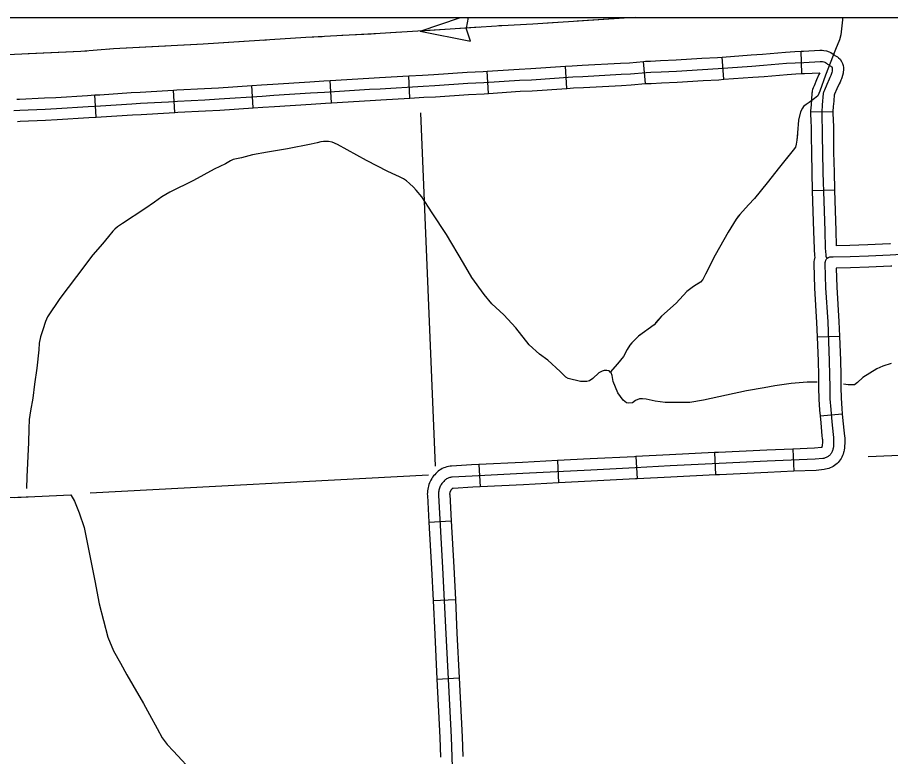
# Model space of a CAD drawing. Extents: x 1720274 to 1751788, y 372074 to 391887.
# Drawn here: x 1737060 to 1737987, y 381031 to 381816 of the extents above; entities that cross this region are included whole.
import ezdxf

# ---------------------------------------------------------------- set-up
doc = ezdxf.new("R2010")
doc.units = 0
for name, color, linetype in [('Level 32', 7, 'Continuous'), ('Level 35', 7, 'Continuous'), ('Level 43', 7, 'Continuous'), ('Level 5', 7, 'Continuous'), ('R_Draft', 7, 'Continuous')]:
    doc.layers.add(name, color=color, linetype=linetype)

msp = doc.modelspace()

# ---------------------------------------------------------------- linework, layer by layer
at = {"layer": 'Level 32'}
for p, q in [((1737892.62, 381756.45), (1737891.78, 381780.14)), ((1737726.8, 381745.85), (1737724.62, 381769.45)), ((1737809.88, 381750.41), (1737808.13, 381774.05)), ((1737559.99, 381735.44), (1737558.42, 381759.09)), ((1737643.28, 381740.77), (1737641.63, 381764.41)), ((1737393.38, 381725.5), (1737391.93, 381749.15)), ((1737476.64, 381730.44), (1737475.23, 381754.1)), ((1737226.86, 381715.21), (1737225.41, 381738.87)), ((1737310.21, 381720.12), (1737308.6, 381743.76)), ((1737143.51, 381710.14), (1737142.22, 381733.8)), ((1737901.93, 381715.95), (1737925.62, 381716.41)), ((1737903.67, 381632.43), (1737927.36, 381633.14)), ((1737908.89, 381476.99), (1737932.58, 381477.85)), ((1737911.98, 381393.04), (1737935.59, 381395.11)), ((1737883.19, 381357.85), (1737884.17, 381334.17)), ((1737716.41, 381349.79), (1737717.65, 381326.12)), ((1737799.75, 381354.05), (1737800.94, 381330.38)), ((1737549.81, 381341.35), (1737550.98, 381317.68)), ((1737633.12, 381345.5), (1737634.31, 381321.83)), ((1737496.68, 381280.17), (1737520.35, 381281.52)), ((1737501.12, 381196.97), (1737524.79, 381198.1)), ((1737505.25, 381113.61), (1737528.92, 381114.82))]:
    msp.add_line(p, q, dxfattribs=at)
for points in [[(1737808.13, 381774.05), (1737838.88, 381776.32), (1737850.84, 381777.09), (1737875.35, 381779.29), (1737885.01, 381779.9), (1737891.78, 381780.14)], [(1737891.78, 381780.14), (1737894.25, 381780.22), (1737911.76, 381781.21), (1737914.11, 381781.21), (1737916.01, 381781.08), (1737918.96, 381780.62), (1737921.5, 381779.66), (1737923.45, 381778.78), (1737925.94, 381777.12), (1737926.88, 381776.27), (1737927.64, 381775.83), (1737928.47, 381775.33), (1737929.15, 381774.91), (1737930.36, 381774.12), (1737931.51, 381773.17), (1737933.19, 381771.72), (1737934.83, 381769.37), (1737935.76, 381767.37), (1737936.51, 381765.11), (1737936.78, 381762.86), (1737936.85, 381760.13), (1737936.55, 381758.21), (1737936.37, 381756.8), (1737935.73, 381754.43), (1737934.95, 381751.93), (1737934.58, 381750.81), (1737934.12, 381749.43), (1737933.22, 381747.43), (1737932.29, 381745.45), (1737929.89, 381740.27), (1737927.45, 381734.54), (1737927.01, 381733.45), (1737926.99, 381733.4), (1737926.9, 381732.71), (1737926.77, 381731.62), (1737926.68, 381729.89), (1737926.54, 381727.29), (1737926.04, 381721.4), (1737925.62, 381716.22), (1737925.62, 381716.41)], [(1737056.01, 381717.46), (1737062.43, 381717.65), (1737089.26, 381718.76), (1737101.25, 381719.41), (1737135.08, 381721.55), (1737148.11, 381722.26), (1737181.43, 381724.53), (1737190.63, 381724.92), (1737220.12, 381726.67), (1737229.65, 381727.26), (1737258.95, 381728.81), (1737273.92, 381729.53), (1737319.68, 381732.64), (1737331.93, 381733.55), (1737371.01, 381736.01), (1737386.05, 381736.92), (1737433.69, 381739.84), (1737445.1, 381740.43), (1737490.6, 381743.15), (1737502.85, 381743.8), (1737538.04, 381746.26), (1737554.9, 381746.98), (1737593.01, 381749.51), (1737605.71, 381750.03), (1737649.4, 381753.08), (1737660.09, 381753.53), (1737700.67, 381755.8), (1737710.65, 381756.25), (1737727.5, 381757.81), (1737732.3, 381757.94), (1737743.19, 381758.53), (1737759.71, 381759.24), (1737787.13, 381760.99), (1737803.66, 381761.83), (1737839.7, 381764.49), (1737851.75, 381765.27), (1737876.25, 381767.48), (1737885.59, 381768.06), (1737894.79, 381768.39), (1737912.1, 381769.36), (1737913.72, 381769.36), (1737914.69, 381769.29), (1737915.92, 381769.1), (1737916.96, 381768.71), (1737917.67, 381768.39), (1737918.64, 381767.74), (1737919.29, 381767.15), (1737919.91, 381766.66), (1737920.6, 381766.21), (1737921.6, 381765.63), (1737922.29, 381765.21)], [(1737641.63, 381764.41), (1737648.73, 381764.91), (1737659.51, 381765.37), (1737700.07, 381767.64), (1737709.83, 381768.08), (1737724.62, 381769.45)], [(1737724.62, 381769.45), (1737726.8, 381769.65), (1737731.82, 381769.78), (1737742.61, 381770.36), (1737759.08, 381771.07), (1737786.45, 381772.82), (1737802.92, 381773.66), (1737808.13, 381774.05)], [(1737922.29, 381765.21), (1737922.83, 381764.88), (1737923.35, 381764.55), (1737923.86, 381764.12), (1737924.31, 381763.73), (1737924.53, 381763.43), (1737924.74, 381762.97), (1737924.89, 381762.52), (1737924.95, 381762.01), (1737924.98, 381760.89), (1737924.82, 381759.89), (1737924.72, 381759.11), (1737924.35, 381757.73), (1737923.68, 381755.57), (1737923.34, 381754.56), (1737923.07, 381753.75), (1737922.46, 381752.4), (1737921.55, 381750.47), (1737919.06, 381745.08), (1737916.5, 381739.07), (1737915.8, 381737.34), (1737915.54, 381736.45), (1737915.38, 381735.8), (1737915.28, 381735.17), (1737915.15, 381734.25), (1737914.95, 381732.6), (1737914.85, 381730.5), (1737914.72, 381728.13), (1737914.23, 381722.37), (1737913.77, 381716.58), (1737914, 381704.7), (1737914.23, 381701.71), (1737914.26, 381689.69), (1737914.55, 381672.98), (1737914.95, 381651.56), (1737915.87, 381620.89), (1737916.86, 381589.56), (1737917.45, 381571.07), (1737917.93, 381563.97), (1737918.06, 381562.9), (1737918.15, 381562.37), (1737918.31, 381561.83), (1737918.48, 381561.41), (1737918.64, 381561.11), (1737919.35, 381560.08)], [(1737475.23, 381754.1), (1737489.93, 381754.98), (1737502.12, 381755.63), (1737537.38, 381758.1), (1737554.25, 381758.81), (1737558.42, 381759.09)], [(1737558.42, 381759.09), (1737592.37, 381761.34), (1737605.06, 381761.86), (1737641.63, 381764.41)], [(1737809.88, 381750.41), (1737840.52, 381752.67), (1737852.67, 381753.46), (1737877.16, 381755.66), (1737886.17, 381756.22), (1737892.62, 381756.45)], [(1737892.62, 381756.45), (1737895.33, 381756.55), (1737911.75, 381757.47), (1737911.7, 381757.36), (1737910.82, 381755.49), (1737908.23, 381749.89), (1737905.54, 381743.6), (1737904.6, 381741.24), (1737904.11, 381739.57), (1737903.75, 381738.16), (1737903.56, 381736.93), (1737903.4, 381735.79), (1737903.13, 381733.59), (1737903.02, 381731.1), (1737902.9, 381728.96), (1737902.42, 381723.34), (1737901.91, 381716.94), (1737901.93, 381715.96)], [(1737308.61, 381743.76), (1737318.84, 381744.46), (1737331.12, 381745.37), (1737370.28, 381747.84), (1737385.33, 381748.75), (1737391.93, 381749.15)], [(1737391.93, 381749.15), (1737433.03, 381751.67), (1737444.44, 381752.26), (1737475.23, 381754.1)], [(1737726.8, 381745.85), (1737728.21, 381745.98), (1737732.78, 381746.1), (1737743.76, 381746.69), (1737760.35, 381747.41), (1737787.81, 381749.16), (1737804.4, 381750.01), (1737809.88, 381750.41)], [(1737142.22, 381733.8), (1737147.39, 381734.09), (1737180.77, 381736.36), (1737190.03, 381736.76), (1737219.41, 381738.5), (1737225.41, 381738.87)], [(1737225.41, 381738.87), (1737228.97, 381739.09), (1737258.35, 381740.65), (1737273.24, 381741.36), (1737308.6, 381743.76)], [(1737559.99, 381735.44), (1737593.64, 381737.67), (1737606.37, 381738.19), (1737643.28, 381740.77)], [(1737643.28, 381740.77), (1737650.06, 381741.24), (1737660.68, 381741.69), (1737701.27, 381743.97), (1737711.46, 381744.43), (1737726.8, 381745.85)], [(1737059.2, 381729.41), (1737062, 381729.5), (1737088.7, 381730.59), (1737100.56, 381731.24), (1737134.39, 381733.38), (1737142.22, 381733.8)], [(1737393.38, 381725.5), (1737434.36, 381728.01), (1737445.76, 381728.59), (1737476.64, 381730.44)], [(1737476.64, 381730.44), (1737491.27, 381731.32), (1737503.58, 381731.97), (1737538.71, 381734.43), (1737555.54, 381735.14), (1737559.99, 381735.44)], [(1737226.86, 381715.21), (1737230.33, 381715.42), (1737259.54, 381716.98), (1737274.6, 381717.7), (1737310.21, 381720.12)], [(1737310.21, 381720.12), (1737320.52, 381720.82), (1737332.74, 381721.73), (1737371.74, 381724.19), (1737386.77, 381725.09), (1737393.38, 381725.5)], [(1737059.92, 381705.72), (1737062.85, 381705.81), (1737089.82, 381706.92), (1737101.95, 381707.58), (1737135.78, 381709.72), (1737143.51, 381710.14)], [(1737143.51, 381710.14), (1737148.84, 381710.43), (1737182.08, 381712.7), (1737191.23, 381713.08), (1737220.84, 381714.84), (1737226.86, 381715.21)], [(1737901.93, 381715.95), (1737902.15, 381704.13), (1737902.38, 381701.23), (1737902.41, 381689.57), (1737902.71, 381672.76), (1737903.1, 381651.27), (1737903.67, 381632.43)], [(1737925.62, 381716.41), (1737925.84, 381705.27), (1737926.07, 381702.18), (1737926.11, 381689.82), (1737926.4, 381673.19), (1737926.8, 381651.84), (1737927.36, 381633.14)], [(1737903.67, 381632.43), (1737904.02, 381620.53), (1737905.01, 381589.19), (1737905.61, 381570.48), (1737906.13, 381562.81), (1737906.28, 381561.6)], [(1737927.36, 381633.14), (1737927.71, 381621.25), (1737928.7, 381589.94), (1737929.22, 381573.56)], [(1737986.78, 381575.7), (1737985.93, 381575.65), (1737962.76, 381574.62), (1737943.7, 381573.86), (1737929.22, 381573.56)], [(1737906.28, 381561.6), (1737905.56, 381558.47), (1737905.4, 381557.11), (1737905.26, 381555.8), (1737905.26, 381554.41), (1737905.96, 381528.5), (1737908.34, 381492.15), (1737908.89, 381476.99)], [(1737924.24, 381561.67), (1737923.2, 381561.64), (1737922.67, 381561.61), (1737921.96, 381561.45), (1737921.13, 381561.17), (1737920.63, 381560.91), (1737920.04, 381560.56), (1737919.39, 381560.11), (1737919.35, 381560.08)], [(1738029.67, 381566.14), (1737986.51, 381563.82), (1737963.26, 381562.79), (1737944.06, 381562.01), (1737925.78, 381561.64), (1737924.99, 381561.68), (1737924.24, 381561.67)], [(1737919.35, 381560.08), (1737918.91, 381559.7), (1737918.42, 381559.16), (1737918.02, 381558.61), (1737917.82, 381558.16), (1737917.6, 381557.6), (1737917.38, 381556.98), (1737917.25, 381556.43), (1737917.18, 381555.82), (1737917.11, 381555.19), (1737917.11, 381554.56), (1737917.8, 381529.04), (1737920.18, 381492.75), (1737921.68, 381451.36), (1737922.13, 381436.53), (1737922.24, 381423.37), (1737922.45, 381411.27), (1737923.28, 381399.89), (1737924.43, 381386.67), (1737925.75, 381373.17), (1737926.14, 381370.17), (1737926.27, 381368.77), (1737926.35, 381367.04), (1737926.27, 381365.33), (1737926.25, 381363.68), (1737926.2, 381362), (1737926.09, 381360.47), (1737925.83, 381358.87), (1737925.6, 381357.81), (1737925.42, 381356.96), (1737925.18, 381356.12), (1737924.88, 381355.31), (1737924.52, 381354.51), (1737924.1, 381353.75), (1737923.63, 381353.01), (1737923.11, 381352.32), (1737922.55, 381351.66), (1737921.93, 381351.04), (1737921.28, 381350.47), (1737920.58, 381349.94), (1737919.85, 381349.47), (1737919.09, 381349.05), (1737918.3, 381348.69), (1737917.48, 381348.39), (1737916.65, 381348.14), (1737915.8, 381347.95), (1737914.94, 381347.83), (1737906.94, 381346.97), (1737855.94, 381344.86), (1737804.77, 381342.43), (1737752.78, 381339.83), (1737715.58, 381337.88), (1737668.52, 381335.42), (1737596.59, 381331.8), (1737542.53, 381329.13), (1737521.57, 381327.88), (1737520.67, 381327.79), (1737519.77, 381327.65), (1737518.88, 381327.44), (1737518.01, 381327.17), (1737517.16, 381326.84), (1737516.34, 381326.46), (1737515.54, 381326.01), (1737514.77, 381325.52), (1737514.05, 381324.97), (1737513.23, 381324.27), (1737512.45, 381323.53), (1737511.72, 381322.74), (1737511.03, 381321.92), (1737510.39, 381321.06), (1737509.8, 381320.16), (1737509.25, 381319.23), (1737508.76, 381318.27), (1737508.33, 381317.29), (1737507.95, 381316.28), (1737507.63, 381315.26), (1737507.36, 381314.22), (1737507.15, 381313.16), (1737507, 381312.09), (1737506.92, 381311.02), (1737506.89, 381309.95), (1737506.92, 381308.87), (1737511.32, 381231.66), (1737514.67, 381161.64), (1737520.26, 381051.88), (1737523.55, 380957.11)], [(1737988.06, 381552.03), (1737987.09, 381551.98), (1737963.76, 381550.95), (1737944.42, 381550.17), (1737929.09, 381549.85)], [(1737929.09, 381549.85), (1737929.64, 381529.59), (1737932.01, 381493.35), (1737932.58, 381477.85)], [(1737932.58, 381477.85), (1737933.52, 381451.76), (1737933.98, 381436.76), (1737934.09, 381423.52), (1737934.29, 381411.8), (1737935.09, 381400.84), (1737935.59, 381395.11)], [(1737908.89, 381476.99), (1737909.84, 381450.97), (1737910.28, 381436.3), (1737910.39, 381423.21), (1737910.61, 381410.74), (1737911.46, 381398.95), (1737911.98, 381393.04)], [(1737935.59, 381395.11), (1737936.23, 381387.76), (1737937.52, 381374.52), (1737937.92, 381371.49), (1737938.1, 381369.58), (1737938.21, 381367.03), (1737938.12, 381364.97), (1737938.09, 381363.4), (1737938.03, 381361.41), (1737937.88, 381359.13), (1737937.48, 381356.66), (1737937.18, 381355.31), (1737936.92, 381354.07), (1737936.44, 381352.42), (1737935.85, 381350.81), (1737935.14, 381349.24), (1737934.32, 381347.73), (1737933.39, 381346.28), (1737932.37, 381344.9), (1737931.25, 381343.6), (1737930.03, 381342.38), (1737928.74, 381341.25), (1737927.37, 381340.22), (1737925.92, 381339.29), (1737924.41, 381338.46), (1737922.85, 381337.74), (1737921.24, 381337.14), (1737919.59, 381336.65), (1737917.91, 381336.29), (1737916.42, 381336.07), (1737907.81, 381335.15), (1737884.17, 381334.17)], [(1737911.98, 381393.04), (1737912.63, 381385.58), (1737913.97, 381371.82), (1737914.37, 381368.84), (1737914.45, 381367.96), (1737914.49, 381367.04), (1737914.43, 381365.69), (1737914.4, 381363.95), (1737914.36, 381362.58), (1737914.31, 381361.82), (1737914.19, 381361.08), (1737914.02, 381360.32), (1737913.92, 381359.85), (1737913.91, 381359.83), (1737913.91, 381359.81), (1737913.9, 381359.78), (1737913.88, 381359.76), (1737913.87, 381359.75), (1737913.86, 381359.73), (1737913.84, 381359.71), (1737913.83, 381359.7), (1737913.81, 381359.68), (1737913.8, 381359.67), (1737913.78, 381359.66), (1737913.76, 381359.65), (1737913.74, 381359.64), (1737913.72, 381359.63), (1737913.71, 381359.63), (1737913.69, 381359.62), (1737913.46, 381359.59), (1737906.06, 381358.79), (1737883.19, 381357.85)], [(1737883.19, 381357.85), (1737855.41, 381356.7), (1737804.2, 381354.27), (1737799.75, 381354.05)], [(1737716.41, 381349.79), (1737714.96, 381349.71), (1737667.91, 381347.25), (1737633.12, 381345.5)], [(1737799.75, 381354.05), (1737752.17, 381351.66), (1737716.41, 381349.79)], [(1737549.81, 381341.35), (1737541.89, 381340.96), (1737520.67, 381339.7), (1737519.17, 381339.56), (1737517.46, 381339.28), (1737515.77, 381338.88), (1737514.12, 381338.37), (1737512.51, 381337.75), (1737510.94, 381337.01), (1737509.43, 381336.17), (1737507.98, 381335.23), (1737506.63, 381334.22), (1737505.28, 381333.06), (1737504.02, 381331.86), (1737502.84, 381330.59), (1737501.72, 381329.26), (1737500.69, 381327.87), (1737499.73, 381326.42), (1737498.85, 381324.92), (1737498.06, 381323.37), (1737497.36, 381321.79), (1737496.75, 381320.16), (1737496.23, 381318.51), (1737495.8, 381316.82), (1737495.46, 381315.12), (1737495.22, 381313.4), (1737495.08, 381311.67), (1737495.03, 381309.93), (1737495.08, 381308.36), (1737496.68, 381280.17)], [(1737633.12, 381345.5), (1737596, 381343.63), (1737549.81, 381341.35)], [(1737800.94, 381330.38), (1737753.38, 381327.99), (1737717.65, 381326.12)], [(1737884.17, 381334.17), (1737856.46, 381333.02), (1737805.35, 381330.6), (1737800.94, 381330.38)], [(1737634.31, 381321.83), (1737597.18, 381319.96), (1737550.98, 381317.68)], [(1737717.65, 381326.12), (1737716.2, 381326.04), (1737669.12, 381323.59), (1737634.31, 381321.83)], [(1737550.98, 381317.68), (1737543.18, 381317.3), (1737522.48, 381316.06), (1737522.17, 381316.03), (1737522.08, 381316.02), (1737521.99, 381316), (1737521.9, 381315.97), (1737521.81, 381315.94), (1737521.73, 381315.9), (1737521.65, 381315.85), (1737521.57, 381315.8), (1737521.47, 381315.72), (1737521.18, 381315.48), (1737520.88, 381315.19), (1737520.6, 381314.89), (1737520.34, 381314.57), (1737520.09, 381314.24), (1737519.86, 381313.9), (1737519.65, 381313.54), (1737519.47, 381313.17), (1737519.3, 381312.79), (1737519.15, 381312.41), (1737519.03, 381312.01), (1737518.92, 381311.61), (1737518.84, 381311.2), (1737518.79, 381310.79), (1737518.75, 381310.38), (1737518.74, 381309.96), (1737518.76, 381309.38), (1737520.35, 381281.52)], [(1737496.68, 381280.17), (1737499.48, 381231.04), (1737501.12, 381196.97)], [(1737520.35, 381281.52), (1737523.15, 381232.28), (1737524.79, 381198.1)], [(1737501.12, 381196.97), (1737502.84, 381161.06), (1737505.25, 381113.61)], [(1737524.79, 381198.1), (1737526.51, 381162.23), (1737528.92, 381114.82)], [(1737505.25, 381113.61), (1737508.42, 381051.38), (1737509.15, 381030.47)], [(1737528.92, 381114.82), (1737532.1, 381052.39), (1737532.83, 381031.3)]]:
    msp.add_lwpolyline(points, dxfattribs=at)
at = {"layer": 'Level 35'}
for points in [[(1737908.82, 381428.75), (1737898.29, 381428.75), (1737881.34, 381427.31), (1737864.03, 381424.78), (1737852.49, 381422.98), (1737833.74, 381419.73), (1737812.47, 381415.04), (1737788.31, 381409.62), (1737773.88, 381407.09), (1737747.56, 381407.09), (1737736.74, 381408.54), (1737727.36, 381410.7), (1737723.4, 381411.07), (1737720.15, 381411.07), (1737716.19, 381409.26), (1737712.94, 381406.73), (1737708.97, 381406.37), (1737706.45, 381406.73), (1737702.84, 381409.62), (1737697.43, 381417.56), (1737692.39, 381429.47), (1737691.19, 381436.01), (1737690.09, 381438.67), (1737689.31, 381439.61), (1737687.91, 381440.86), (1737685.72, 381441.32), (1737682.92, 381441.32), (1737680.73, 381440.54), (1737677.14, 381438.67), (1737670.59, 381432.89), (1737667.15, 381430.39), (1737664.34, 381429.45), (1737657.79, 381429.45), (1737644.68, 381432.73), (1737642.02, 381434.29), (1737635.94, 381440.07), (1737622.98, 381452.1), (1737614.24, 381458.66), (1737603.16, 381468.51), (1737589.12, 381486.63), (1737576.16, 381500.37), (1737563.68, 381512.09), (1737555.4, 381521.77), (1737542.29, 381540.05), (1737533.4, 381555.36), (1737515.45, 381585.66), (1737500.16, 381608.47), (1737489.23, 381625.5), (1737483.14, 381632.84), (1737480.33, 381635.81), (1737476.12, 381639.71), (1737473, 381642.52), (1737469.72, 381644.71), (1737465.35, 381646.9), (1737461.61, 381648.62), (1737453.02, 381652.37), (1737430.39, 381664.08), (1737399.65, 381681.11), (1737394.03, 381683.76), (1737390.13, 381684.39), (1737387.63, 381684.39), (1737384.97, 381684.39), (1737381.85, 381683.92), (1737378.11, 381682.98), (1737371.71, 381681.42), (1737346.58, 381676.73)], [(1737346.58, 381676.73), (1737325.51, 381673.14), (1737309.44, 381670.17), (1737297.73, 381667.21), (1737292.42, 381666.11), (1737288.84, 381665.17), (1737286.18, 381663.93), (1737280.72, 381660.8), (1737268.86, 381655.02), (1737246.85, 381643.15), (1737221.72, 381630.5), (1737213.14, 381625.5), (1737205.49, 381620.03), (1737195.04, 381613), (1737171.47, 381597.22), (1737166.16, 381593.63), (1737163.2, 381591.44), (1737161.01, 381589.26), (1737156.64, 381583.63), (1737150.24, 381575.67), (1737139.94, 381563.95), (1737122.62, 381541.14), (1737104.83, 381517.71), (1737091.87, 381498.18), (1737089.69, 381493.34), (1737086.72, 381484.28), (1737084.38, 381476.94), (1737082.98, 381470.07), (1737082.67, 381463.04), (1737080.64, 381443.67), (1737077.98, 381426.8), (1737076.11, 381411.96), (1737073.61, 381398.37), (1737072.52, 381389.31), (1737071.9, 381379.15), (1737071.58, 381364.94), (1737069.71, 381328.38), (1737069.56, 381315.89)], [(1737987.36, 381448.6), (1737978.7, 381445.71), (1737972.21, 381442.83), (1737957.43, 381433.8), (1737951.66, 381428.39), (1737948.41, 381425.86), (1737941.92, 381425.86), (1737936.67, 381426.59)], [(1737116.52, 381309.24), (1737120.55, 381302.51), (1737125.59, 381290.06), (1737130.64, 381274.59), (1737142.06, 381217.73), (1737146.77, 381193.51), (1737155.84, 381158.18), (1737161.89, 381143.72), (1737169.29, 381130.6), (1737176.01, 381118.15), (1737182.4, 381107.05), (1737193.69, 381087.52), (1737200.17, 381075.84), (1737208.32, 381061.02), (1737213.5, 381051.01), (1737218.87, 381043.97), (1737225.54, 381037.11), (1737247.94, 381012.83)]]:
    msp.add_lwpolyline(points, dxfattribs=at)
at = {"layer": 'Level 43'}
for p, q in [((1737487.56, 381801.71), (1737530.3, 381816.11)), ((1737538.32, 381816.11), (1737536.1, 381804.91)), ((1737540.75, 381791.06), (1737536.11, 381804.73)), ((1737487.56, 381801.71), (1737540.72, 381791.01))]:
    msp.add_line(p, q, dxfattribs=at)
for points in [[(1737716.35, 381816.11), (1737703.93, 381815.27), (1737606.93, 381809.13), (1737574.11, 381807.33), (1737519.3, 381803.72), (1737445.01, 381799.02), (1737366.04, 381794.69), (1737327.82, 381792.17), (1737257.14, 381787.84), (1737161.94, 381782.78), (1737127.32, 381779.9), (1737049.07, 381776.29), (1736955.32, 381770.15), (1736916.37, 381767.62), (1736854.71, 381764.02), (1736754.1, 381757.88), (1736707.58, 381754.99), (1736638.35, 381750.3), (1736525.84, 381743.08), (1736508.53, 381742.36), (1736413.69, 381736.58)], [(1737716.35, 381816.11), (1737703.93, 381815.27), (1737654.08, 381812.11)], [(1737935.8, 381816.11), (1737935.65, 381813.52), (1737933.95, 381797.76), (1737932.74, 381792.18), (1737928.38, 381782.24), (1737917.73, 381754.85), (1737911.67, 381737.88), (1737909.73, 381733.03), (1737906.1, 381729.88), (1737900.29, 381725.76), (1737897.14, 381723.57), (1737894.47, 381721.39), (1737893.26, 381719.7), (1737891.08, 381715.82), (1737889.14, 381707.09), (1737887.93, 381693.75), (1737887.45, 381685.75), (1737886.48, 381681.39), (1737885.75, 381678.24), (1737883.57, 381675.33), (1737868.8, 381657.15), (1737855.96, 381640.66), (1737842.4, 381623.93), (1737835.86, 381617.14), (1737826.65, 381606.72), (1737822.78, 381601.87), (1737814.54, 381588.05), (1737800.73, 381563.81), (1737790.32, 381543.44), (1737787.41, 381537.87), (1737784.99, 381534.96), (1737777.72, 381530.35), (1737770.7, 381525.02), (1737759.07, 381512.65), (1737743.57, 381498.83), (1737735.82, 381489.86), (1737719.35, 381477.74), (1737712.08, 381470.71), (1737709.9, 381468.29), (1737707.24, 381463.68), (1737703.36, 381456.17), (1737696.82, 381448.41), (1737689.31, 381439.61)], [(1737935.8, 381816.11), (1737935.65, 381813.52), (1737933.95, 381797.76), (1737932.74, 381792.18), (1737928.38, 381782.24), (1737926.3, 381776.88)], [(1737550, 381805.74), (1737519.3, 381803.72), (1737487.56, 381801.71)], [(1737633.27, 381810.8), (1737606.93, 381809.13), (1737574.11, 381807.33), (1737570.81, 381807.11)], [(1737383.46, 381795.65), (1737366.04, 381794.69), (1737327.82, 381792.17), (1737321.01, 381791.75)], [(1737435.52, 381798.5), (1737404.28, 381796.79)], [(1737466.75, 381800.4), (1737445.01, 381799.02), (1737435.52, 381798.5)], [(1737216.91, 381785.7), (1737161.94, 381782.78), (1737154.45, 381782.16)], [(1737300.2, 381790.47), (1737257.14, 381787.84), (1737237.74, 381786.81)], [(1737133.66, 381780.42), (1737127.32, 381779.9), (1737071.18, 381777.31)], [(1737902.77, 381727.52), (1737900.29, 381725.76), (1737897.14, 381723.57), (1737894.47, 381721.39), (1737893.26, 381719.7), (1737892.52, 381718.37)], [(1737892.52, 381718.37), (1737891.08, 381715.82), (1737889.14, 381707.09), (1737887.93, 381693.75), (1737887.57, 381687.74)], [(1737878.83, 381669.49), (1737868.8, 381657.15), (1737855.96, 381640.66), (1737842.4, 381623.93), (1737839.46, 381620.88)], [(1737825.55, 381605.34), (1737822.78, 381601.87), (1737814.54, 381588.05), (1737800.73, 381563.81), (1737794.3, 381551.22)], [(1737783.26, 381533.86), (1737777.72, 381530.35), (1737770.7, 381525.02), (1737759.07, 381512.65), (1737743.57, 381498.83), (1737737.39, 381491.69)], [(1737720.96, 381478.93), (1737719.35, 381477.74), (1737712.08, 381470.71), (1737709.9, 381468.29), (1737707.24, 381463.68), (1737703.36, 381456.17), (1737696.82, 381448.41), (1737689.31, 381439.61)], [(1736671.82, 381281.65), (1736693, 381283), (1736731.65, 381285.35), (1736768.96, 381287.04), (1736815.68, 381290.4), (1736861.06, 381292.42), (1736891.65, 381295.11), (1736969.63, 381299.48), (1737050.97, 381306.21), (1737078.54, 381307.56), (1737116.52, 381309.24)], [(1737056.81, 381306.5), (1737078.54, 381307.56), (1737116.52, 381309.24)]]:
    msp.add_lwpolyline(points, dxfattribs=at)
at = {"layer": 'Level 5'}
for points in [[(1737487.68, 381714.8), (1737503.38, 381339.46)], [(1737963.05, 381349.98), (1738345.97, 381366.08)], [(1737136.94, 381311.18), (1737496.22, 381330.26)]]:
    msp.add_lwpolyline(points, dxfattribs=at)
at = {"layer": 'R_Draft'}
msp.add_lwpolyline([(1729990.7, 381816.11), (1741847.55, 381816.11), (1741847.55, 374371.32), (1729990.7, 374371.32)], close=True, dxfattribs=at)

doc.saveas('drawing.dxf')
